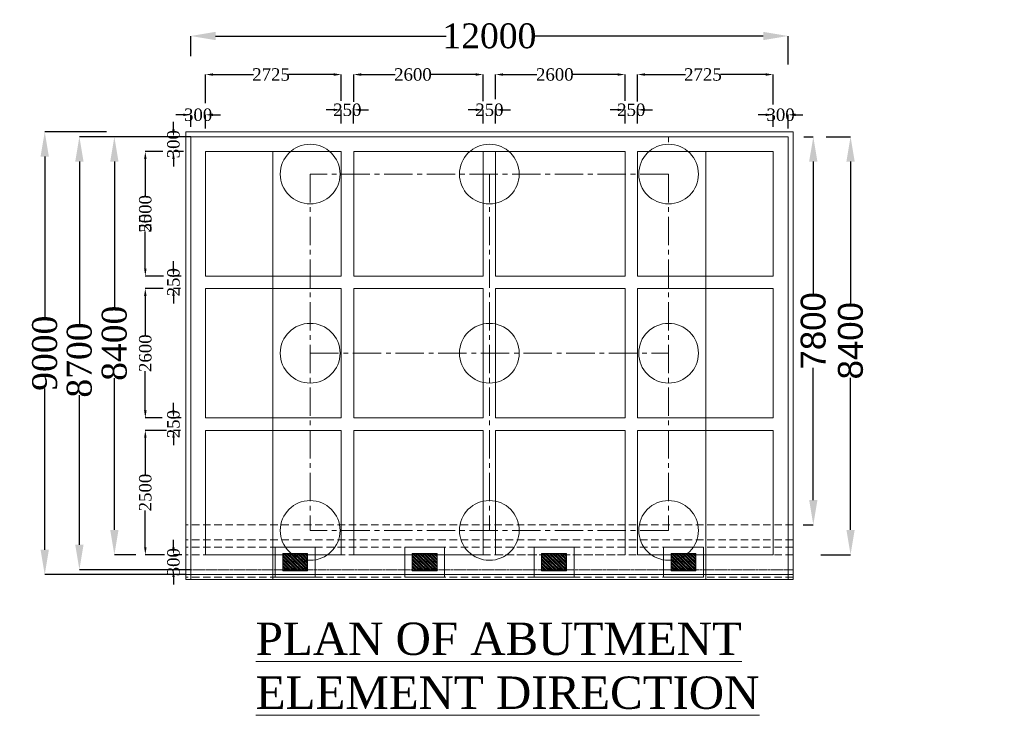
# Model space of a CAD drawing. Header units: millimetres. Extents: x -20950785 to 389010297, y -11535949 to 14056629.
# Tile 417 of 654: x 16639743 to 16679298, y -1484636 to -1456679. Entities that reach past the tile are written whole.
import ezdxf

# ---------------------------------------------------------------- set-up
doc = ezdxf.new("R2010")
doc.units = ezdxf.units.MM
doc.header["$LTSCALE"] = 60
doc.header["$MEASUREMENT"] = 0
doc.linetypes.add('CENTER2', pattern=[28.575, 19.05, -3.175, 3.175, -3.175])
doc.linetypes.add('HIDDEN', pattern=[0.375, 0.25, -0.125])
doc.styles.add('PDF Arial Bold', font='times.ttf')
doc.dimstyles.get("Standard").update_dxf_attribs({"dimtxt": 400, "dimasz": 215, "dimexe": 0.18, "dimexo": 0.0625, "dimgap": 0.09, "dimtad": 0, "dimtih": 1, "dimtoh": 1, "dimdec": 0, "dimzin": 4, "dimdsep": 46, "dimtxsty": 'Standard', "dimblk": 'OPEN90', "dimcen": 0, "dimadec": 0, "dimazin": 1, "dimtfac": 1, "dimtdec": 0, "dimtix": 1, "dimtofl": 0, "dimtmove": 0, "dimatfit": 3, "dimldrblk": 'OPEN30', "dimfxl": 1, "dimtolj": 1, "dimtzin": 0, "dimarcsym": 0})

# ---------------------------------------------------------------- blocks, each defined once
blk = doc.blocks.new('*D2541')
at = {"color": 0, "linetype": 'Continuous', "lineweight": -2, "ltscale": 2, "transparency": 16777216}
for p, q in [((16671246, -1461383), (16671625, -1461383)), ((16671625, -1462383), (16671625, -1467696)), ((16671625, -1475983), (16671625, -1470671)), ((16671215, -1476983), (16671625, -1476983))]:
    blk.add_line(p, q, dxfattribs=at)
at = {"color": 0, "linetype": 'Continuous', "lineweight": 9, "ltscale": 2, "transparency": 16777216}
for points in [[(16671458, -1462383), (16671791, -1462383), (16671625, -1461383)], [(16671458, -1475983), (16671791, -1475983), (16671625, -1476983)]]:
    blk.add_solid(points, dxfattribs=at)
at = {"layer": 'Defpoints', "color": 0, "linetype": 'Continuous', "lineweight": 9, "ltscale": 2, "transparency": 16777216}
for p in [(16671246, -1461383), (16671215, -1476983), (16671625, -1476983)]:
    blk.add_point(p, dxfattribs=at)
at = {"color": 0, "linetype": 'Continuous', "lineweight": 9, "ltscale": 2, "transparency": 16777216, "insert": (16671625, -1469183), "char_height": 1000, "attachment_point": 5, "rotation": 90, "style": 'PDF Arial Bold'}
blk.add_mtext('\\A1;{\\fArial|b0|i0|c0|p34;7800}', dxfattribs=at)
blk = doc.blocks.new('*D2542')
at = {"color": 0, "linetype": 'Continuous', "lineweight": -2, "ltscale": 2, "transparency": 16777216}
for p, q in [((16672139, -1461383), (16673122, -1461383)), ((16673122, -1462383), (16673122, -1468091)), ((16673122, -1477183), (16673122, -1471075)), ((16671922, -1478183), (16673122, -1478183))]:
    blk.add_line(p, q, dxfattribs=at)
at = {"color": 0, "linetype": 'Continuous', "lineweight": 9, "ltscale": 2, "transparency": 16777216}
for points in [[(16672955, -1462383), (16673288, -1462383), (16673122, -1461383)], [(16672955, -1477183), (16673288, -1477183), (16673122, -1478183)]]:
    blk.add_solid(points, dxfattribs=at)
at = {"layer": 'Defpoints', "color": 0, "linetype": 'Continuous', "lineweight": 9, "ltscale": 2, "transparency": 16777216}
for p in [(16672139, -1461383), (16671922, -1478183), (16673122, -1478183)]:
    blk.add_point(p, dxfattribs=at)
at = {"color": 0, "linetype": 'Continuous', "lineweight": 9, "ltscale": 2, "transparency": 16777216, "insert": (16673122, -1469583), "char_height": 1000, "attachment_point": 5, "rotation": 90, "style": 'PDF Arial Bold'}
blk.add_mtext('\\A1;{\\fArial|b0|i0|c0|p34;8400}', dxfattribs=at)
blk = doc.blocks.new('*D2543')
at = {"color": 0, "linetype": 'Continuous', "lineweight": -2, "ltscale": 2, "transparency": 16777216}
for p, q in [((16646612, -1458149), (16646612, -1457335)), ((16647612, -1457335), (16656879, -1457335)), ((16669612, -1457335), (16660345, -1457335)), ((16670612, -1458475), (16670612, -1457335))]:
    blk.add_line(p, q, dxfattribs=at)
at = {"color": 0, "linetype": 'Continuous', "lineweight": 9, "ltscale": 2, "transparency": 16777216}
for points in [[(16647612, -1457169), (16647612, -1457502), (16646612, -1457335)], [(16669612, -1457169), (16669612, -1457502), (16670612, -1457335)]]:
    blk.add_solid(points, dxfattribs=at)
at = {"layer": 'Defpoints', "color": 0, "linetype": 'Continuous', "lineweight": 9, "ltscale": 2, "transparency": 16777216}
for p in [(16646612, -1457335), (16646612, -1458149), (16670612, -1458475)]:
    blk.add_point(p, dxfattribs=at)
at = {"color": 0, "linetype": 'Continuous', "lineweight": 9, "ltscale": 2, "transparency": 16777216, "insert": (16658612, -1457335), "char_height": 1000, "attachment_point": 5, "style": 'PDF Arial Bold'}
blk.add_mtext('\\A1;12000', dxfattribs=at)
blk = doc.blocks.new('*D2544')
at = {"color": 0, "linetype": 'Continuous', "lineweight": -2, "ltscale": 2, "transparency": 16777216}
for p, q in [((16664562, -1459968), (16664562, -1458884)), ((16664862, -1458884), (16666485, -1458884)), ((16669712, -1458884), (16667897, -1458884)), ((16670012, -1460090), (16670012, -1458884))]:
    blk.add_line(p, q, dxfattribs=at)
at = {"color": 0, "linetype": 'Continuous', "lineweight": 9, "ltscale": 2, "transparency": 16777216}
for points in [[(16664862, -1458834), (16664862, -1458934), (16664562, -1458884)], [(16669712, -1458834), (16669712, -1458934), (16670012, -1458884)]]:
    blk.add_solid(points, dxfattribs=at)
at = {"layer": 'Defpoints', "color": 0, "linetype": 'Continuous', "lineweight": 9, "ltscale": 2, "transparency": 16777216}
for p in [(16664562, -1458884), (16664562, -1459968), (16670012, -1460090)]:
    blk.add_point(p, dxfattribs=at)
at = {"color": 0, "linetype": 'Continuous', "lineweight": 9, "ltscale": 2, "transparency": 16777216, "insert": (16667191, -1458884), "char_height": 500, "attachment_point": 5, "style": 'PDF Arial Bold'}
blk.add_mtext('\\A1;2725', dxfattribs=at)
blk = doc.blocks.new('*D2545')
at = {"color": 0, "linetype": 'Continuous', "lineweight": -2, "ltscale": 2, "transparency": 16777216}
for p, q in [((16658862, -1459878), (16658862, -1458884)), ((16659162, -1458884), (16660523, -1458884)), ((16663762, -1458884), (16661958, -1458884)), ((16664062, -1459935), (16664062, -1458884))]:
    blk.add_line(p, q, dxfattribs=at)
at = {"color": 0, "linetype": 'Continuous', "lineweight": 9, "ltscale": 2, "transparency": 16777216}
for points in [[(16659162, -1458834), (16659162, -1458934), (16658862, -1458884)], [(16663762, -1458834), (16663762, -1458934), (16664062, -1458884)]]:
    blk.add_solid(points, dxfattribs=at)
at = {"layer": 'Defpoints', "color": 0, "linetype": 'Continuous', "lineweight": 9, "ltscale": 2, "transparency": 16777216}
for p in [(16658862, -1458884), (16658862, -1459878), (16664062, -1459935)]:
    blk.add_point(p, dxfattribs=at)
at = {"color": 0, "linetype": 'Continuous', "lineweight": 9, "ltscale": 2, "transparency": 16777216, "insert": (16661241, -1458884), "char_height": 500, "attachment_point": 5, "style": 'PDF Arial Bold'}
blk.add_mtext('\\A1;2600', dxfattribs=at)
blk = doc.blocks.new('*D2546')
at = {"color": 0, "linetype": 'Continuous', "lineweight": -2, "ltscale": 2, "transparency": 16777216}
for p, q in [((16653162, -1459982), (16653162, -1458884)), ((16653462, -1458884), (16654823, -1458884)), ((16658062, -1458884), (16656258, -1458884)), ((16658362, -1459959), (16658362, -1458884))]:
    blk.add_line(p, q, dxfattribs=at)
at = {"color": 0, "linetype": 'Continuous', "lineweight": 9, "ltscale": 2, "transparency": 16777216}
for points in [[(16653462, -1458834), (16653462, -1458934), (16653162, -1458884)], [(16658062, -1458834), (16658062, -1458934), (16658362, -1458884)]]:
    blk.add_solid(points, dxfattribs=at)
at = {"layer": 'Defpoints', "color": 0, "linetype": 'Continuous', "lineweight": 9, "ltscale": 2, "transparency": 16777216}
for p in [(16653162, -1458884), (16653162, -1459982), (16658362, -1459959)]:
    blk.add_point(p, dxfattribs=at)
at = {"color": 0, "linetype": 'Continuous', "lineweight": 9, "ltscale": 2, "transparency": 16777216, "insert": (16655541, -1458884), "char_height": 500, "attachment_point": 5, "style": 'PDF Arial Bold'}
blk.add_mtext('\\A1;2600', dxfattribs=at)
blk = doc.blocks.new('*D2547')
at = {"color": 0, "linetype": 'Continuous', "lineweight": -2, "ltscale": 2, "transparency": 16777216}
for p, q in [((16647212, -1460030), (16647212, -1458884)), ((16647512, -1458884), (16649135, -1458884)), ((16652362, -1458884), (16650547, -1458884)), ((16652662, -1459934), (16652662, -1458884))]:
    blk.add_line(p, q, dxfattribs=at)
at = {"color": 0, "linetype": 'Continuous', "lineweight": 9, "ltscale": 2, "transparency": 16777216}
for points in [[(16647512, -1458834), (16647512, -1458934), (16647212, -1458884)], [(16652362, -1458834), (16652362, -1458934), (16652662, -1458884)]]:
    blk.add_solid(points, dxfattribs=at)
at = {"layer": 'Defpoints', "color": 0, "linetype": 'Continuous', "lineweight": 9, "ltscale": 2, "transparency": 16777216}
for p in [(16647212, -1458884), (16652662, -1459934), (16647212, -1460030)]:
    blk.add_point(p, dxfattribs=at)
at = {"color": 0, "linetype": 'Continuous', "lineweight": 9, "ltscale": 2, "transparency": 16777216, "insert": (16649841, -1458884), "char_height": 500, "attachment_point": 5, "style": 'PDF Arial Bold'}
blk.add_mtext('\\A1;2725', dxfattribs=at)
blk = doc.blocks.new('*D2548')
at = {"color": 0, "linetype": 'Continuous', "lineweight": -2, "ltscale": 2, "transparency": 16777216}
for p, q in [((16663762, -1460302), (16663462, -1460302)), ((16664062, -1460845), (16664062, -1460302)), ((16664562, -1460856), (16664562, -1460302)), ((16664862, -1460302), (16665162, -1460302))]:
    blk.add_line(p, q, dxfattribs=at)
at = {"color": 0, "linetype": 'Continuous', "lineweight": 9, "ltscale": 2, "transparency": 16777216}
for points in [[(16663762, -1460252), (16663762, -1460352), (16664062, -1460302)], [(16664862, -1460252), (16664862, -1460352), (16664562, -1460302)]]:
    blk.add_solid(points, dxfattribs=at)
at = {"layer": 'Defpoints', "color": 0, "linetype": 'Continuous', "lineweight": 9, "ltscale": 2, "transparency": 16777216}
for p in [(16664062, -1460302), (16664062, -1460845), (16664562, -1460856)]:
    blk.add_point(p, dxfattribs=at)
at = {"color": 0, "linetype": 'Continuous', "lineweight": 9, "ltscale": 2, "transparency": 16777216, "insert": (16664312, -1460302), "char_height": 500, "attachment_point": 5, "style": 'PDF Arial Bold'}
blk.add_mtext('\\A1;250', dxfattribs=at)
blk = doc.blocks.new('*D2549')
at = {"color": 0, "linetype": 'Continuous', "lineweight": -2, "ltscale": 2, "transparency": 16777216}
for p, q in [((16658062, -1460302), (16657762, -1460302)), ((16658362, -1460845), (16658362, -1460302)), ((16658862, -1460856), (16658862, -1460302)), ((16659162, -1460302), (16659462, -1460302))]:
    blk.add_line(p, q, dxfattribs=at)
at = {"color": 0, "linetype": 'Continuous', "lineweight": 9, "ltscale": 2, "transparency": 16777216}
for points in [[(16658062, -1460252), (16658062, -1460352), (16658362, -1460302)], [(16659162, -1460252), (16659162, -1460352), (16658862, -1460302)]]:
    blk.add_solid(points, dxfattribs=at)
at = {"layer": 'Defpoints', "color": 0, "linetype": 'Continuous', "lineweight": 9, "ltscale": 2, "transparency": 16777216}
for p in [(16658362, -1460302), (16658362, -1460845), (16658862, -1460856)]:
    blk.add_point(p, dxfattribs=at)
at = {"color": 0, "linetype": 'Continuous', "lineweight": 9, "ltscale": 2, "transparency": 16777216, "insert": (16658612, -1460302), "char_height": 500, "attachment_point": 5, "style": 'PDF Arial Bold'}
blk.add_mtext('\\A1;250', dxfattribs=at)
blk = doc.blocks.new('*D2550')
at = {"color": 0, "linetype": 'Continuous', "lineweight": -2, "ltscale": 2, "transparency": 16777216}
for p, q in [((16652355, -1460302), (16652055, -1460302)), ((16652655, -1460845), (16652655, -1460302)), ((16653155, -1460856), (16653155, -1460302)), ((16653455, -1460302), (16653755, -1460302))]:
    blk.add_line(p, q, dxfattribs=at)
at = {"color": 0, "linetype": 'Continuous', "lineweight": 9, "ltscale": 2, "transparency": 16777216}
for points in [[(16652355, -1460252), (16652355, -1460352), (16652655, -1460302)], [(16653455, -1460252), (16653455, -1460352), (16653155, -1460302)]]:
    blk.add_solid(points, dxfattribs=at)
at = {"layer": 'Defpoints', "color": 0, "linetype": 'Continuous', "lineweight": 9, "ltscale": 2, "transparency": 16777216}
for p in [(16652655, -1460302), (16652655, -1460845), (16653155, -1460856)]:
    blk.add_point(p, dxfattribs=at)
at = {"color": 0, "linetype": 'Continuous', "lineweight": 9, "ltscale": 2, "transparency": 16777216, "insert": (16652905, -1460302), "char_height": 500, "attachment_point": 5, "style": 'PDF Arial Bold'}
blk.add_mtext('\\A1;250', dxfattribs=at)
blk = doc.blocks.new('*D2551')
at = {"color": 0, "linetype": 'Continuous', "lineweight": -2, "ltscale": 2, "transparency": 16777216}
for p, q in [((16669712, -1460502), (16669412, -1460502)), ((16670012, -1460986), (16670012, -1460502)), ((16670611, -1461056), (16670611, -1460502)), ((16670911, -1460502), (16671211, -1460502))]:
    blk.add_line(p, q, dxfattribs=at)
at = {"color": 0, "linetype": 'Continuous', "lineweight": 9, "ltscale": 2, "transparency": 16777216}
for points in [[(16669712, -1460452), (16669712, -1460552), (16670012, -1460502)], [(16670911, -1460452), (16670911, -1460552), (16670611, -1460502)]]:
    blk.add_solid(points, dxfattribs=at)
at = {"layer": 'Defpoints', "color": 0, "linetype": 'Continuous', "lineweight": 9, "ltscale": 2, "transparency": 16777216}
for p in [(16670012, -1460502), (16670012, -1460986), (16670611, -1461056)]:
    blk.add_point(p, dxfattribs=at)
at = {"color": 0, "linetype": 'Continuous', "lineweight": 9, "ltscale": 2, "transparency": 16777216, "insert": (16670311, -1460502), "char_height": 500, "attachment_point": 5, "style": 'PDF Arial Bold'}
blk.add_mtext('\\A1;300', dxfattribs=at)
blk = doc.blocks.new('*D2552')
at = {"color": 0, "linetype": 'Continuous', "lineweight": -2, "ltscale": 2, "transparency": 16777216}
for p, q in [((16646312, -1460502), (16646012, -1460502)), ((16646612, -1460986), (16646612, -1460502)), ((16647211, -1461056), (16647211, -1460502)), ((16647511, -1460502), (16647811, -1460502))]:
    blk.add_line(p, q, dxfattribs=at)
at = {"color": 0, "linetype": 'Continuous', "lineweight": 9, "ltscale": 2, "transparency": 16777216}
for points in [[(16646312, -1460452), (16646312, -1460552), (16646612, -1460502)], [(16647511, -1460452), (16647511, -1460552), (16647211, -1460502)]]:
    blk.add_solid(points, dxfattribs=at)
at = {"layer": 'Defpoints', "color": 0, "linetype": 'Continuous', "lineweight": 9, "ltscale": 2, "transparency": 16777216}
for p in [(16646612, -1460502), (16646612, -1460986), (16647211, -1461056)]:
    blk.add_point(p, dxfattribs=at)
at = {"color": 0, "linetype": 'Continuous', "lineweight": 9, "ltscale": 2, "transparency": 16777216, "insert": (16646911, -1460502), "char_height": 500, "width": 1681.9, "attachment_point": 5, "style": 'PDF Arial Bold'}
blk.add_mtext('\\A1;300', dxfattribs=at)
blk = doc.blocks.new('*D2553')
at = {"color": 0, "linetype": 'Continuous', "lineweight": -2, "ltscale": 2, "transparency": 16777216}
for p, q in [((16645494, -1461983), (16644790, -1461983)), ((16644790, -1462283), (16644790, -1463776)), ((16644790, -1466683), (16644790, -1465191)), ((16645526, -1466983), (16644790, -1466983))]:
    blk.add_line(p, q, dxfattribs=at)
at = {"color": 0, "linetype": 'Continuous', "lineweight": 9, "ltscale": 2, "transparency": 16777216}
for points in [[(16644740, -1462283), (16644840, -1462283), (16644790, -1461983)], [(16644740, -1466683), (16644840, -1466683), (16644790, -1466983)]]:
    blk.add_solid(points, dxfattribs=at)
at = {"layer": 'Defpoints', "color": 0, "linetype": 'Continuous', "lineweight": 9, "ltscale": 2, "transparency": 16777216}
for p in [(16645494, -1461983), (16644790, -1466983), (16645526, -1466983)]:
    blk.add_point(p, dxfattribs=at)
at = {"color": 0, "linetype": 'Continuous', "lineweight": 9, "ltscale": 2, "transparency": 16777216, "insert": (16644790, -1464483), "char_height": 500, "attachment_point": 5, "rotation": 90, "style": 'PDF Arial Bold'}
blk.add_mtext('\\A1;5000', dxfattribs=at)
blk = doc.blocks.new('*D2554')
at = {"color": 0, "linetype": 'Continuous', "lineweight": -2, "ltscale": 2, "transparency": 16777216}
for p, q in [((16645494, -1461983), (16644790, -1461983)), ((16644790, -1462283), (16644790, -1463766)), ((16644790, -1466683), (16644790, -1465200)), ((16645526, -1466983), (16644790, -1466983))]:
    blk.add_line(p, q, dxfattribs=at)
at = {"color": 0, "linetype": 'Continuous', "lineweight": 9, "ltscale": 2, "transparency": 16777216}
for points in [[(16644740, -1462283), (16644840, -1462283), (16644790, -1461983)], [(16644740, -1466683), (16644840, -1466683), (16644790, -1466983)]]:
    blk.add_solid(points, dxfattribs=at)
at = {"layer": 'Defpoints', "color": 0, "linetype": 'Continuous', "lineweight": 9, "ltscale": 2, "transparency": 16777216}
for p in [(16645494, -1461983), (16644790, -1466983), (16645526, -1466983)]:
    blk.add_point(p, dxfattribs=at)
at = {"color": 0, "linetype": 'Continuous', "lineweight": 9, "ltscale": 2, "transparency": 16777216, "insert": (16644790, -1464483), "char_height": 500, "attachment_point": 5, "rotation": 90, "style": 'PDF Arial Bold'}
blk.add_mtext('\\A1;2500', dxfattribs=at)
blk = doc.blocks.new('*D2555')
at = {"color": 0, "linetype": 'Continuous', "lineweight": -2, "ltscale": 2, "transparency": 16777216}
for p, q in [((16645638, -1473183), (16644790, -1473183)), ((16644790, -1473483), (16644790, -1474966)), ((16644790, -1477883), (16644790, -1476400)), ((16645559, -1478183), (16644790, -1478183))]:
    blk.add_line(p, q, dxfattribs=at)
at = {"color": 0, "linetype": 'Continuous', "lineweight": 9, "ltscale": 2, "transparency": 16777216}
for points in [[(16644740, -1473483), (16644840, -1473483), (16644790, -1473183)], [(16644740, -1477883), (16644840, -1477883), (16644790, -1478183)]]:
    blk.add_solid(points, dxfattribs=at)
at = {"layer": 'Defpoints', "color": 0, "linetype": 'Continuous', "lineweight": 9, "ltscale": 2, "transparency": 16777216}
for p in [(16645638, -1473183), (16644790, -1478183), (16645559, -1478183)]:
    blk.add_point(p, dxfattribs=at)
at = {"color": 0, "linetype": 'Continuous', "lineweight": 9, "ltscale": 2, "transparency": 16777216, "insert": (16644790, -1475683), "char_height": 500, "attachment_point": 5, "rotation": 90, "style": 'PDF Arial Bold'}
blk.add_mtext('\\A1;2500', dxfattribs=at)
blk = doc.blocks.new('*D2556')
at = {"color": 0, "linetype": 'Continuous', "lineweight": -2, "ltscale": 2, "transparency": 16777216}
for p, q in [((16645510, -1467483), (16644790, -1467483)), ((16644790, -1467783), (16644790, -1469366)), ((16644790, -1472383), (16644790, -1470800)), ((16645465, -1472683), (16644790, -1472683))]:
    blk.add_line(p, q, dxfattribs=at)
at = {"color": 0, "linetype": 'Continuous', "lineweight": 9, "ltscale": 2, "transparency": 16777216}
for points in [[(16644740, -1467783), (16644840, -1467783), (16644790, -1467483)], [(16644740, -1472383), (16644840, -1472383), (16644790, -1472683)]]:
    blk.add_solid(points, dxfattribs=at)
at = {"layer": 'Defpoints', "color": 0, "linetype": 'Continuous', "lineweight": 9, "ltscale": 2, "transparency": 16777216}
for p in [(16645510, -1467483), (16644790, -1472683), (16645465, -1472683)]:
    blk.add_point(p, dxfattribs=at)
at = {"color": 0, "linetype": 'Continuous', "lineweight": 9, "ltscale": 2, "transparency": 16777216, "insert": (16644790, -1470083), "char_height": 500, "attachment_point": 5, "rotation": 90, "style": 'PDF Arial Bold'}
blk.add_mtext('\\A1;2600', dxfattribs=at)
blk = doc.blocks.new('*D2557')
at = {"color": 0, "linetype": 'Continuous', "lineweight": -2, "ltscale": 2, "transparency": 16777216}
for p, q in [((16645921, -1466683), (16645921, -1466383)), ((16646228, -1466983), (16645921, -1466983)), ((16646199, -1467483), (16645921, -1467483)), ((16645921, -1467783), (16645921, -1468083))]:
    blk.add_line(p, q, dxfattribs=at)
at = {"color": 0, "linetype": 'Continuous', "lineweight": 9, "ltscale": 2, "transparency": 16777216}
for points in [[(16645871, -1466683), (16645971, -1466683), (16645921, -1466983)], [(16645871, -1467783), (16645971, -1467783), (16645921, -1467483)]]:
    blk.add_solid(points, dxfattribs=at)
at = {"layer": 'Defpoints', "color": 0, "linetype": 'Continuous', "lineweight": 9, "ltscale": 2, "transparency": 16777216}
for p in [(16646228, -1466983), (16645921, -1467483), (16646199, -1467483)]:
    blk.add_point(p, dxfattribs=at)
at = {"color": 0, "linetype": 'Continuous', "lineweight": 9, "ltscale": 2, "transparency": 16777216, "insert": (16645921, -1467233), "char_height": 500, "attachment_point": 5, "rotation": 90, "style": 'PDF Arial Bold'}
blk.add_mtext('\\A1;250', dxfattribs=at)
blk = doc.blocks.new('*D2558')
at = {"color": 0, "linetype": 'Continuous', "lineweight": -2, "ltscale": 2, "transparency": 16777216}
for p, q in [((16645921, -1472383), (16645921, -1472083)), ((16646228, -1472683), (16645921, -1472683)), ((16646199, -1473183), (16645921, -1473183)), ((16645921, -1473483), (16645921, -1473783))]:
    blk.add_line(p, q, dxfattribs=at)
at = {"color": 0, "linetype": 'Continuous', "lineweight": 9, "ltscale": 2, "transparency": 16777216}
for points in [[(16645871, -1472383), (16645971, -1472383), (16645921, -1472683)], [(16645871, -1473483), (16645971, -1473483), (16645921, -1473183)]]:
    blk.add_solid(points, dxfattribs=at)
at = {"layer": 'Defpoints', "color": 0, "linetype": 'Continuous', "lineweight": 9, "ltscale": 2, "transparency": 16777216}
for p in [(16646228, -1472683), (16645921, -1473183), (16646199, -1473183)]:
    blk.add_point(p, dxfattribs=at)
at = {"color": 0, "linetype": 'Continuous', "lineweight": 9, "ltscale": 2, "transparency": 16777216, "insert": (16645921, -1472933), "char_height": 500, "attachment_point": 5, "rotation": 90, "style": 'PDF Arial Bold'}
blk.add_mtext('\\A1;250', dxfattribs=at)
blk = doc.blocks.new('*D2559')
at = {"color": 0, "linetype": 'Continuous', "lineweight": -2, "ltscale": 2, "transparency": 16777216}
for p, q in [((16645921, -1461083), (16645921, -1460783)), ((16646266, -1461383), (16645921, -1461383)), ((16646324, -1461983), (16645921, -1461983)), ((16645921, -1462283), (16645921, -1462583))]:
    blk.add_line(p, q, dxfattribs=at)
at = {"color": 0, "linetype": 'Continuous', "lineweight": 9, "ltscale": 2, "transparency": 16777216}
for points in [[(16645871, -1461083), (16645971, -1461083), (16645921, -1461383)], [(16645871, -1462283), (16645971, -1462283), (16645921, -1461983)]]:
    blk.add_solid(points, dxfattribs=at)
at = {"layer": 'Defpoints', "color": 0, "linetype": 'Continuous', "lineweight": 9, "ltscale": 2, "transparency": 16777216}
for p in [(16646266, -1461383), (16645921, -1461983), (16646324, -1461983)]:
    blk.add_point(p, dxfattribs=at)
at = {"color": 0, "linetype": 'Continuous', "lineweight": 9, "ltscale": 2, "transparency": 16777216, "insert": (16645921, -1461683), "char_height": 500, "attachment_point": 5, "rotation": 90, "style": 'PDF Arial Bold'}
blk.add_mtext('\\A1;300', dxfattribs=at)
blk = doc.blocks.new('*D2560')
at = {"color": 0, "linetype": 'Continuous', "lineweight": -2, "ltscale": 2, "transparency": 16777216}
for p, q in [((16645921, -1477883), (16645921, -1477583)), ((16646258, -1478183), (16645921, -1478183)), ((16646199, -1478783), (16645921, -1478783)), ((16645921, -1479083), (16645921, -1479383))]:
    blk.add_line(p, q, dxfattribs=at)
at = {"color": 0, "linetype": 'Continuous', "lineweight": 9, "ltscale": 2, "transparency": 16777216}
for points in [[(16645871, -1477883), (16645971, -1477883), (16645921, -1478183)], [(16645871, -1479083), (16645971, -1479083), (16645921, -1478783)]]:
    blk.add_solid(points, dxfattribs=at)
at = {"layer": 'Defpoints', "color": 0, "linetype": 'Continuous', "lineweight": 9, "ltscale": 2, "transparency": 16777216}
for p in [(16646258, -1478183), (16645921, -1478783), (16646199, -1478783)]:
    blk.add_point(p, dxfattribs=at)
at = {"color": 0, "linetype": 'Continuous', "lineweight": 9, "ltscale": 2, "transparency": 16777216, "insert": (16645921, -1478483), "char_height": 500, "attachment_point": 5, "rotation": 90, "style": 'PDF Arial Bold'}
blk.add_mtext('\\A1;300', dxfattribs=at)
blk = doc.blocks.new('*D2561')
at = {"color": 0, "linetype": 'Continuous', "lineweight": -2, "ltscale": 2, "transparency": 16777216}
for p, q in [((16643235, -1461183), (16640749, -1461183)), ((16640749, -1462183), (16640749, -1468662)), ((16640749, -1477983), (16640749, -1471504)), ((16646412, -1478983), (16640749, -1478983))]:
    blk.add_line(p, q, dxfattribs=at)
at = {"color": 0, "linetype": 'Continuous', "lineweight": 9, "ltscale": 2, "transparency": 16777216}
for points in [[(16640582, -1462183), (16640915, -1462183), (16640749, -1461183)], [(16640582, -1477983), (16640915, -1477983), (16640749, -1478983)]]:
    blk.add_solid(points, dxfattribs=at)
at = {"layer": 'Defpoints', "color": 0, "linetype": 'Continuous', "lineweight": 9, "ltscale": 2, "transparency": 16777216}
for p in [(16643235, -1461183), (16640749, -1478983), (16646412, -1478983)]:
    blk.add_point(p, dxfattribs=at)
at = {"color": 0, "linetype": 'Continuous', "lineweight": 9, "ltscale": 2, "transparency": 16777216, "insert": (16640749, -1470083), "char_height": 1000, "attachment_point": 5, "rotation": 90, "style": 'PDF Arial Bold'}
blk.add_mtext('\\A1;9000', dxfattribs=at)
blk = doc.blocks.new('*D2562')
at = {"color": 0, "linetype": 'Continuous', "lineweight": -2, "ltscale": 2, "transparency": 16777216}
for p, q in [((16644356, -1461383), (16643546, -1461383)), ((16643546, -1462383), (16643546, -1468277)), ((16643546, -1477183), (16643546, -1471089)), ((16644407, -1478183), (16643546, -1478183))]:
    blk.add_line(p, q, dxfattribs=at)
at = {"color": 0, "linetype": 'Continuous', "lineweight": 9, "ltscale": 2, "transparency": 16777216}
for points in [[(16643379, -1462383), (16643712, -1462383), (16643546, -1461383)], [(16643379, -1477183), (16643712, -1477183), (16643546, -1478183)]]:
    blk.add_solid(points, dxfattribs=at)
at = {"layer": 'Defpoints', "color": 0, "linetype": 'Continuous', "lineweight": 9, "ltscale": 2, "transparency": 16777216}
for p in [(16644356, -1461383), (16643546, -1478183), (16644407, -1478183)]:
    blk.add_point(p, dxfattribs=at)
at = {"color": 0, "linetype": 'Continuous', "lineweight": 9, "ltscale": 2, "transparency": 16777216, "insert": (16643546, -1469683), "char_height": 1000, "attachment_point": 5, "rotation": 90, "style": 'PDF Arial Bold'}
blk.add_mtext('\\A1;8400', dxfattribs=at)
blk = doc.blocks.new('*D2563')
at = {"color": 0, "linetype": 'Continuous', "lineweight": -2, "ltscale": 2, "transparency": 16777216}
for p, q in [((16646612, -1461383), (16642141, -1461383)), ((16642141, -1462383), (16642141, -1468952)), ((16642141, -1477783), (16642141, -1471764)), ((16646612, -1478783), (16642141, -1478783))]:
    blk.add_line(p, q, dxfattribs=at)
at = {"color": 0, "linetype": 'Continuous', "lineweight": 9, "ltscale": 2, "transparency": 16777216}
for points in [[(16641974, -1462383), (16642307, -1462383), (16642141, -1461383)], [(16641974, -1477783), (16642307, -1477783), (16642141, -1478783)]]:
    blk.add_solid(points, dxfattribs=at)
at = {"layer": 'Defpoints', "color": 0, "linetype": 'Continuous', "lineweight": 9, "ltscale": 2, "transparency": 16777216}
for p in [(16646612, -1461383), (16642141, -1478783), (16646612, -1478783)]:
    blk.add_point(p, dxfattribs=at)
at = {"color": 0, "linetype": 'Continuous', "lineweight": 9, "ltscale": 2, "transparency": 16777216, "insert": (16642141, -1470358), "char_height": 1000, "attachment_point": 5, "rotation": 90, "style": 'PDF Arial Bold'}
blk.add_mtext('\\A1;8700', dxfattribs=at)

msp = doc.modelspace()

# ---------------------------------------------------------------- hatches: boundary and pattern name
at = {"linetype": 'Continuous', "lineweight": 9, "ltscale": 2}
h = msp.add_hatch(dxfattribs=at)
h.set_pattern_fill('GOST_GROUND', scale=10, angle=-90)
h.set_pattern_definition([(315, (19663668.7, 20926813.94), (-3e-14, -141.42135624), [200]), (315, (19663668.7, 20926783.94), (-3e-14, -141.42135624), [200]), (315, (19663668.7, 20926753.94), (-3e-14, -141.42135624), [200])])
h.paths.add_polyline_path([(16650311.7, -1478133.06), (16650311.7, -1478833.06), (16651311.7, -1478833.06), (16651311.7, -1478133.06)])
h = msp.add_hatch(dxfattribs=at)
h.set_pattern_fill('GOST_GROUND', scale=10, angle=-90)
h.set_pattern_definition([(315, (19668868.7, 20926813.94), (-3e-14, -141.42135624), [200]), (315, (19668868.7, 20926783.94), (-3e-14, -141.42135624), [200]), (315, (19668868.7, 20926753.94), (-3e-14, -141.42135624), [200])])
h.paths.add_polyline_path([(16655511.7, -1478133.06), (16655511.7, -1478833.06), (16656511.7, -1478833.06), (16656511.7, -1478133.06)])
h = msp.add_hatch(dxfattribs=at)
h.set_pattern_fill('GOST_GROUND', scale=10, angle=-90)
h.set_pattern_definition([(315, (19674068.7, 20926813.94), (-3e-14, -141.42135624), [200]), (315, (19674068.7, 20926783.94), (-3e-14, -141.42135624), [200]), (315, (19674068.7, 20926753.94), (-3e-14, -141.42135624), [200])])
h.paths.add_polyline_path([(16660711.7, -1478133.06), (16660711.7, -1478833.06), (16661711.7, -1478833.06), (16661711.7, -1478133.06)])
h = msp.add_hatch(dxfattribs=at)
h.set_pattern_fill('GOST_GROUND', scale=10, angle=-90)
h.set_pattern_definition([(315, (19679268.7, 20926813.94), (-3e-14, -141.42135624), [200]), (315, (19679268.7, 20926783.94), (-3e-14, -141.42135624), [200]), (315, (19679268.7, 20926753.94), (-3e-14, -141.42135624), [200])])
h.paths.add_polyline_path([(16665911.7, -1478133.06), (16665911.7, -1478833.06), (16666911.7, -1478833.06), (16666911.7, -1478133.06)])

# ---------------------------------------------------------------- linework, layer by layer
at = {"color": 7, "linetype": 'Continuous', "lineweight": 9, "ltscale": 2}
for p, q in [((16646411.7, -1479183.06), (16646411.7, -1461183.06)), ((16670811.7, -1461183.06), (16646411.7, -1461183.06)), ((16670811.7, -1479183.06), (16670811.7, -1461183.06)), ((16646611.7, -1479183.06), (16646611.7, -1461383.06)), ((16670611.7, -1461383.06), (16646611.7, -1461383.06)), ((16665811.7, -1461605.28), (16665811.7, -1461383.06)), ((16670611.7, -1477133.06), (16670611.7, -1461383.06)), ((16647211.7, -1466983.06), (16647211.7, -1461983.06)), ((16652661.7, -1461983.06), (16647211.7, -1461983.06)), ((16649911.7, -1461983.06), (16649911.7, -1479183.06)), ((16652661.7, -1466983.06), (16652661.7, -1461983.06)), ((16653161.7, -1466983.06), (16653161.7, -1461983.06)), ((16658361.7, -1461983.06), (16653161.7, -1461983.06)), ((16658361.7, -1466983.06), (16658361.7, -1461983.06)), ((16658861.7, -1461983.06), (16658361.7, -1461983.06)), ((16658861.7, -1466983.06), (16658861.7, -1461983.06)), ((16664061.7, -1461983.06), (16658861.7, -1461983.06)), ((16664061.7, -1466983.06), (16664061.7, -1461983.06)), ((16664561.7, -1466983.06), (16664561.7, -1461983.06)), ((16670011.7, -1461983.06), (16664561.7, -1461983.06)), ((16667311.7, -1461983.06), (16667311.7, -1479183.06)), ((16670011.7, -1466983.06), (16670011.7, -1461983.06)), ((16647211.7, -1466983.06), (16651111.7, -1466983.06)), ((16647211.7, -1466983.06), (16652661.7, -1466983.06)), ((16653161.7, -1466983.06), (16658361.7, -1466983.06)), ((16658011.7, -1466983.06), (16658361.7, -1466983.06)), ((16658861.7, -1466983.06), (16664061.7, -1466983.06)), ((16664561.7, -1466983.06), (16670011.7, -1466983.06)), ((16647211.7, -1472683.06), (16647211.7, -1467483.06)), ((16647211.7, -1467483.06), (16652661.7, -1467483.06)), ((16652661.7, -1472683.06), (16652661.7, -1467483.06)), ((16653161.7, -1472683.06), (16653161.7, -1467483.06)), ((16653161.7, -1467483.06), (16658361.7, -1467483.06)), ((16658361.7, -1472683.06), (16658361.7, -1467483.06)), ((16658861.7, -1472683.06), (16658861.7, -1467483.06)), ((16658861.7, -1467483.06), (16664061.7, -1467483.06)), ((16664061.7, -1472683.06), (16664061.7, -1467483.06)), ((16664561.7, -1472683.06), (16664561.7, -1467483.06)), ((16664561.7, -1467483.06), (16670011.7, -1467483.06)), ((16670011.7, -1472683.06), (16670011.7, -1467483.06)), ((16647211.7, -1472683.06), (16652661.7, -1472683.06)), ((16653161.7, -1472683.06), (16658361.7, -1472683.06)), ((16658861.7, -1472683.06), (16664061.7, -1472683.06)), ((16664561.7, -1472683.06), (16670011.7, -1472683.06)), ((16647211.7, -1478183.06), (16647211.7, -1473183.06)), ((16647211.7, -1473183.06), (16651111.7, -1473183.06)), ((16647211.7, -1473183.06), (16652661.7, -1473183.06)), ((16652661.7, -1478183.06), (16652661.7, -1473183.06)), ((16653161.7, -1478183.06), (16653161.7, -1473183.06)), ((16653161.7, -1473183.06), (16658361.7, -1473183.06)), ((16658011.7, -1473183.06), (16658361.7, -1473183.06)), ((16658361.7, -1478183.06), (16658361.7, -1473183.06)), ((16658861.7, -1478183.06), (16658861.7, -1473183.06)), ((16658861.7, -1473183.06), (16664061.7, -1473183.06)), ((16664061.7, -1478183.06), (16664061.7, -1473183.06)), ((16664561.7, -1478183.06), (16664561.7, -1473183.06)), ((16664561.7, -1473183.06), (16670011.7, -1473183.06)), ((16670011.7, -1478183.06), (16670011.7, -1473183.06)), ((16670611.7, -1477133.06), (16670611.7, -1479183.06)), ((16647211.7, -1478183.06), (16651111.7, -1478183.06)), ((16649411.7, -1478183.06), (16652661.7, -1478183.06)), ((16649411.7, -1478183.06), (16652661.7, -1478183.06)), ((16649411.7, -1478183.06), (16652661.7, -1478183.06)), ((16650011.7, -1479083.06), (16650011.7, -1477883.06)), ((16650011.7, -1477883.06), (16651611.7, -1477883.06)), ((16651311.7, -1478133.06), (16650311.7, -1478133.06)), ((16650311.7, -1478133.06), (16650311.7, -1478833.06)), ((16651311.7, -1478133.06), (16651311.7, -1478833.06)), ((16651611.7, -1477883.06), (16651611.7, -1479083.06)), ((16653161.7, -1478183.06), (16657411.7, -1478183.06)), ((16653161.7, -1478183.06), (16657411.7, -1478183.06)), ((16653161.7, -1478183.06), (16657411.7, -1478183.06)), ((16655211.7, -1479083.06), (16655211.7, -1477883.06)), ((16655211.7, -1477883.06), (16656811.7, -1477883.06)), ((16656511.7, -1478133.06), (16655511.7, -1478133.06)), ((16655511.7, -1478133.06), (16655511.7, -1478833.06)), ((16656511.7, -1478133.06), (16656511.7, -1478833.06)), ((16656811.7, -1477883.06), (16656811.7, -1479083.06)), ((16660411.7, -1479083.06), (16660411.7, -1477883.06)), ((16660411.7, -1477883.06), (16662011.7, -1477883.06)), ((16661711.7, -1478133.06), (16660711.7, -1478133.06)), ((16660711.7, -1478133.06), (16660711.7, -1478833.06)), ((16661711.7, -1478133.06), (16661711.7, -1478833.06)), ((16662011.7, -1477883.06), (16662011.7, -1479083.06)), ((16664561.7, -1478183.06), (16670011.7, -1478183.06)), ((16665611.7, -1479083.06), (16665611.7, -1477883.06)), ((16665611.7, -1477883.06), (16667211.7, -1477883.06)), ((16666911.7, -1478133.06), (16665911.7, -1478133.06)), ((16665911.7, -1478133.06), (16665911.7, -1478833.06)), ((16666911.7, -1478133.06), (16666911.7, -1478833.06)), ((16667211.7, -1477883.06), (16667211.7, -1479083.06)), ((16670811.7, -1478983.06), (16646411.7, -1478983.06)), ((16651311.7, -1478833.06), (16650311.7, -1478833.06)), ((16656511.7, -1478833.06), (16655511.7, -1478833.06)), ((16661711.7, -1478833.06), (16660711.7, -1478833.06)), ((16666911.7, -1478833.06), (16665911.7, -1478833.06)), ((16670811.7, -1479183.06), (16646411.7, -1479183.06)), ((16651611.7, -1479083.06), (16650011.7, -1479083.06)), ((16656811.7, -1479083.06), (16655211.7, -1479083.06)), ((16662011.7, -1479083.06), (16660411.7, -1479083.06)), ((16667211.7, -1479083.06), (16665611.7, -1479083.06))]:
    msp.add_line(p, q, dxfattribs=at)
at = {"color": 7, "linetype": 'CENTER2', "lineweight": 9}
for p, q in [((16651411.7, -1462883.06), (16651411.7, -1477205.28)), ((16665811.7, -1462883.06), (16651411.7, -1462883.06)), ((16651411.7, -1462883.06), (16651411.7, -1470083.06)), ((16658611.7, -1462883.06), (16658611.7, -1477205.28)), ((16665811.7, -1462883.06), (16665811.7, -1477205.28)), ((16651411.7, -1470083.06), (16665811.7, -1470083.06)), ((16665811.7, -1477205.28), (16651411.7, -1477205.28))]:
    msp.add_line(p, q, dxfattribs=at)
at = {"color": 7, "linetype": 'HIDDEN', "lineweight": 9, "ltscale": 20}
for p, q in [((16670811.7, -1476983.06), (16646411.7, -1476983.06)), ((16670811.7, -1477583.06), (16646411.7, -1477583.06)), ((16670811.7, -1477883.06), (16646411.7, -1477883.06)), ((16670811.7, -1478183.06), (16646411.7, -1478183.06)), ((16658861.7, -1478183.06), (16664061.7, -1478183.06)), ((16658861.7, -1478183.06), (16664061.7, -1478183.06)), ((16670811.7, -1479083.06), (16646411.7, -1479083.06))]:
    msp.add_line(p, q, dxfattribs=at)
at = {"color": 7, "linetype": 'HIDDEN', "lineweight": 9, "ltscale": 2}
for p, q in [((16655411.7, -1478183.06), (16658361.7, -1478183.06)), ((16655411.7, -1478183.06), (16658361.7, -1478183.06)), ((16670811.7, -1478783.06), (16646411.7, -1478783.06)), ((16670811.7, -1479183.06), (16646411.7, -1479183.06))]:
    msp.add_line(p, q, dxfattribs=at)
at = {"color": 7, "linetype": 'Continuous', "lineweight": 9, "ltscale": 2}
for centre in [(16651411.7, -1462883.06), (16658611.7, -1462883.06), (16665811.7, -1462883.06), (16651411.7, -1470083.06), (16658611.7, -1470083.06), (16665811.7, -1470083.06), (16651411.7, -1477205.28), (16658611.7, -1477205.28), (16665811.7, -1477205.28)]:
    msp.add_circle(centre, 1200, dxfattribs=at)

# ---------------------------------------------------------------- texts
at = {"linetype": 'Continuous', "lineweight": 9, "attachment_point": 1}
for s, insert, char_height, width in [('\\pi7448.80773;{\\fTimes New Roman|b0|i0|c0|p18;\\LCertified that the boring details  shown are correct.}', (12359942, -1472477.59), 1915.15152, 72153.3279), ('{\\fTimes New Roman|b0|i0|c0|p18;\\LPLAN OF ABUTMENT ELEMENT DIRECTION\\Fitalicc|c0; }', (16649226.31, -1480909.18), 1300, 23779.3902)]:
    msp.add_mtext(s, dxfattribs=dict(at, insert=insert, char_height=char_height, width=width))

# ---------------------------------------------------------------- dimensions: what is measured, and where the dimension line sits
at = {"color": 7, "linetype": 'Continuous', "lineweight": 9, "ltscale": 2}
for base, p1, p2, text, override, picture, middle in [((16646611.7, -1457335.21), (16670611.7, -1458474.87), (16646611.7, -1458149.21), '12000', {"dimtxt": 1000, "dimasz": 1000, "dimtxsty": 'PDF Arial Bold', "dimfxl": 300}, '*D2543', (16658611.7, -1457335.21)), ((16647211.7, -1458883.71), (16652661.7, -1459933.71), (16647211.7, -1460029.71), '2725', {"dimtxt": 500, "dimasz": 300, "dimtxsty": 'PDF Arial Bold', "dimfxl": 300}, '*D2547', (16649840.7, -1458883.71)), ((16653161.7, -1458883.71), (16658361.7, -1459958.71), (16653161.7, -1459981.71), '2600', {"dimtxt": 500, "dimasz": 300, "dimtxsty": 'PDF Arial Bold', "dimfxl": 300}, '*D2546', (16655540.7, -1458883.71)), ((16658861.7, -1458883.71), (16664061.7, -1459934.71), (16658861.7, -1459877.71), '2600', {"dimtxt": 500, "dimasz": 300, "dimtxsty": 'PDF Arial Bold', "dimfxl": 300}, '*D2545', (16661240.7, -1458883.71)), ((16664561.7, -1458883.71), (16670011.7, -1460089.71), (16664561.7, -1459967.71), '2725', {"dimtxt": 500, "dimasz": 300, "dimtxsty": 'PDF Arial Bold', "dimfxl": 300}, '*D2544', (16667190.7, -1458883.71)), ((16652654.7, -1460301.71), (16653154.7, -1460855.71), (16652654.7, -1460844.71), '250', {"dimtxt": 500, "dimasz": 300, "dimtxsty": 'PDF Arial Bold', "dimfxl": 300}, '*D2550', (16652904.7, -1460301.71)), ((16658361.7, -1460301.71), (16658861.7, -1460855.71), (16658361.7, -1460844.71), '250', {"dimtxt": 500, "dimasz": 300, "dimtxsty": 'PDF Arial Bold', "dimfxl": 300}, '*D2549', (16658611.7, -1460301.71)), ((16664061.7, -1460301.71), (16664561.7, -1460855.71), (16664061.7, -1460844.71), '250', {"dimtxt": 500, "dimasz": 300, "dimtxsty": 'PDF Arial Bold', "dimfxl": 300}, '*D2548', (16664311.7, -1460301.71)), ((16646611.7, -1460501.71), (16647210.7, -1461055.71), (16646611.7, -1460985.71), '300', {"dimtxt": 500, "dimasz": 300, "dimtxsty": 'PDF Arial Bold', "dimfxl": 300}, '*D2552', (16646911.2, -1460501.71)), ((16670011.7, -1460501.71), (16670610.7, -1461055.71), (16670011.7, -1460985.71), '300', {"dimtxt": 500, "dimasz": 300, "dimtxsty": 'PDF Arial Bold', "dimfxl": 300}, '*D2551', (16670311.2, -1460501.71))]:
    dim = msp.add_linear_dim(base=base, p1=p1, p2=p2, text=text, dimstyle='Standard', override=override, dxfattribs=at)
    dim.commit()
    dim.dimension.update_dxf_attribs({"geometry": picture, "text_midpoint": middle, "dimtype": 160})
for base, p1, p2, text, picture, middle in [((16645920.7, -1461983.06), (16646265.96, -1461383.06), (16646323.7, -1461983.06), '300', '*D2559', (16645920.7, -1461683.06)), ((16644789.7, -1466983.06), (16645493.7, -1461983.06), (16645525.7, -1466983.06), '2500', '*D2554', (16644789.7, -1464483.06)), ((16645920.7, -1467483.06), (16646227.7, -1466983.06), (16646198.7, -1467483.06), '250', '*D2557', (16645920.7, -1467233.06)), ((16644789.7, -1472683.06), (16645509.7, -1467483.06), (16645464.7, -1472683.06), '2600', '*D2556', (16644789.7, -1470083.06)), ((16645920.7, -1473183.06), (16646227.7, -1472683.06), (16646198.7, -1473183.06), '250', '*D2558', (16645920.7, -1472933.06)), ((16644789.7, -1478183.06), (16645637.7, -1473183.06), (16645558.7, -1478183.06), '2500', '*D2555', (16644789.7, -1475683.06)), ((16645920.7, -1478783.06), (16646257.7, -1478183.06), (16646198.7, -1478783.06), '300', '*D2560', (16645920.7, -1478483.06))]:
    dim = msp.add_linear_dim(base=base, p1=p1, p2=p2, angle=270, text=text, dimstyle='Standard', override={"dimtxt": 500, "dimasz": 300, "dimtxsty": 'PDF Arial Bold', "dimfxl": 300}, dxfattribs=at)
    dim.commit()
    dim.dimension.update_dxf_attribs({"geometry": picture, "text_midpoint": middle, "text_rotation": 90})
for base, p1, p2, text, picture, middle in [((16640748.7, -1478983.06), (16643234.7, -1461183.06), (16646411.7, -1478983.06), '9000', '*D2561', (16640748.7, -1470083.06)), ((16642140.7, -1478783.06), (16646611.7, -1461383.06), (16646611.7, -1478783.06), '8700', '*D2563', (16642140.7, -1470358.06)), ((16643545.7, -1478183.06), (16644355.7, -1461383.06), (16644407.46, -1478183.06), '8400', '*D2562', (16643545.7, -1469683.06)), ((16671624.7, -1476983.06), (16671245.7, -1461383.06), (16671214.7, -1476983.06), '{\\fArial|b0|i0|c0|p34;7800}', '*D2541', (16671624.7, -1469183.06)), ((16673121.7, -1478183.06), (16672138.7, -1461383.06), (16671921.7, -1478183.06), '{\\fArial|b0|i0|c0|p34;8400}', '*D2542', (16673121.7, -1469583.06))]:
    dim = msp.add_linear_dim(base=base, p1=p1, p2=p2, angle=270, text=text, dimstyle='Standard', override={"dimtxt": 1000, "dimasz": 1000, "dimtxsty": 'PDF Arial Bold', "dimfxl": 300}, dxfattribs=at)
    dim.commit()
    dim.dimension.update_dxf_attribs({"geometry": picture, "text_midpoint": middle, "dimtype": 160, "text_rotation": 90})
dim = msp.add_linear_dim(base=(16644789.7, -1466983.06), p1=(16645493.7, -1461983.06), p2=(16645525.7, -1466983.06), angle=270, dimstyle='Standard', override={"dimtxt": 500, "dimasz": 300, "dimtxsty": 'PDF Arial Bold', "dimfxl": 300}, dxfattribs=at)
dim.commit()
dim.dimension.update_dxf_attribs({"geometry": '*D2553', "text_midpoint": (16644789.7, -1464483.06), "text_rotation": 90})

doc.saveas('drawing.dxf')
